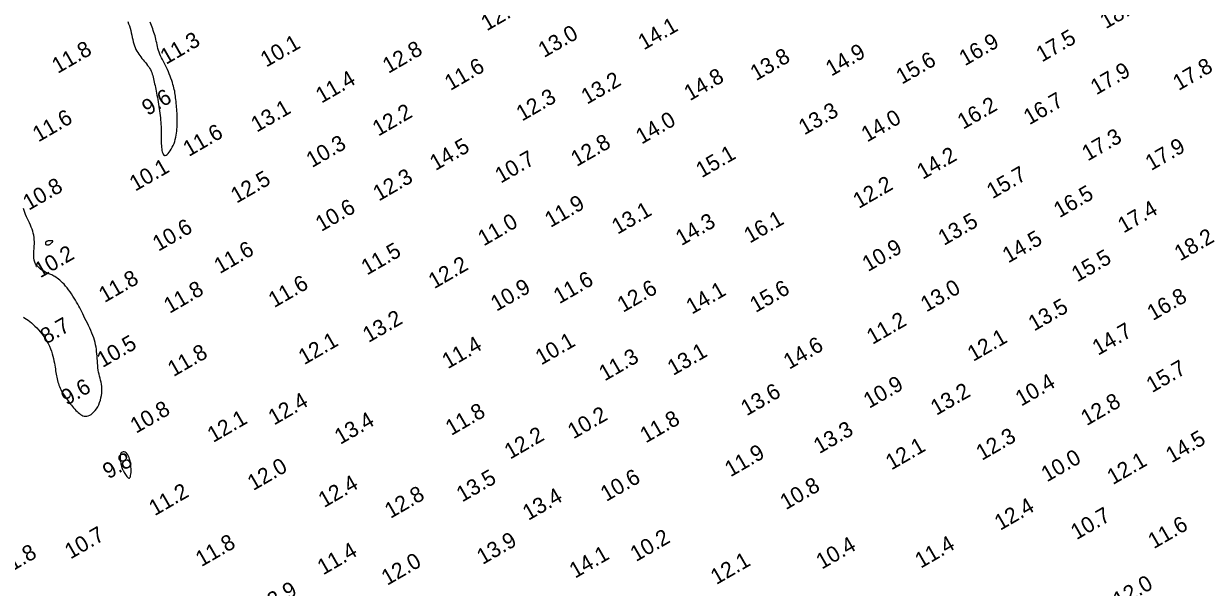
# Model space of a CAD drawing. Extents: x 3024098 to 3056816, y 418252 to 509144.
# Drawn here: x 3036317.9 to 3036694.1, y 419994.1 to 420173.2 of the extents above; entities that cross this region are included whole.
import ezdxf

# ---------------------------------------------------------------- set-up
doc = ezdxf.new("R2010")
doc.units = 0
doc.layers.add('V-CHAN-CONT-EL10', color=7, linetype='Continuous')
doc.layers.add('V-TOPO-SOUN-0911', color=7, linetype='Continuous')

msp = doc.modelspace()

# ---------------------------------------------------------------- linework, layer by layer
at = {"layer": 'V-CHAN-CONT-EL10'}
for points in [[(3036350.94, 420173.87), (3036351.22, 420173.17), (3036351.48, 420172.46), (3036351.71, 420171.74), (3036351.9, 420171.02), (3036352.08, 420170.28), (3036352.24, 420169.55), (3036352.39, 420168.83), (3036352.55, 420168.13), (3036352.71, 420167.44), (3036352.88, 420166.78), (3036353.08, 420166.16), (3036353.3, 420165.57), (3036353.55, 420165.02), (3036353.83, 420164.49), (3036354.13, 420163.99), (3036354.45, 420163.52), (3036354.78, 420163.05), (3036355.13, 420162.6), (3036355.49, 420162.16), (3036355.86, 420161.71), (3036356.23, 420161.27), (3036356.59, 420160.82), (3036356.95, 420160.38), (3036357.29, 420159.93), (3036357.62, 420159.48), (3036357.91, 420159.03), (3036358.18, 420158.58), (3036358.41, 420158.12), (3036358.6, 420157.65), (3036358.77, 420157.18), (3036358.92, 420156.7), (3036359.05, 420156.21), (3036359.17, 420155.7), (3036359.28, 420155.18), (3036359.4, 420154.65), (3036359.51, 420154.09), (3036359.63, 420153.52), (3036359.75, 420152.94), (3036359.87, 420152.33), (3036359.99, 420151.71), (3036360.12, 420151.07), (3036360.25, 420150.42), (3036360.38, 420149.74), (3036360.5, 420149.05), (3036360.63, 420148.35), (3036360.75, 420147.64), (3036360.87, 420146.92), (3036360.99, 420146.19), (3036361.09, 420145.46), (3036361.19, 420144.73), (3036361.28, 420144.01), (3036361.35, 420143.29), (3036361.41, 420142.58), (3036361.47, 420141.88), (3036361.51, 420141.19), (3036361.54, 420140.51), (3036361.57, 420139.84), (3036361.59, 420139.18), (3036361.6, 420138.54), (3036361.6, 420137.91), (3036361.61, 420137.3), (3036361.61, 420136.7), (3036361.61, 420136.12), (3036361.62, 420135.54), (3036361.64, 420134.98), (3036361.67, 420134.44), (3036361.71, 420133.9), (3036361.77, 420133.38), (3036361.85, 420132.88), (3036361.94, 420132.43), (3036362.07, 420132.03), (3036362.22, 420131.7), (3036362.4, 420131.46), (3036362.61, 420131.32), (3036362.86, 420131.29), (3036363.15, 420131.39), (3036363.46, 420131.6), (3036363.79, 420131.92), (3036364.14, 420132.32), (3036364.48, 420132.79), (3036364.81, 420133.33), (3036365.13, 420133.91), (3036365.41, 420134.52), (3036365.67, 420135.14), (3036365.88, 420135.78), (3036366.07, 420136.43), (3036366.22, 420137.09), (3036366.35, 420137.75), (3036366.46, 420138.4), (3036366.54, 420139.06), (3036366.6, 420139.71), (3036366.65, 420140.34), (3036366.69, 420140.97), (3036366.71, 420141.6), (3036366.71, 420142.22), (3036366.71, 420142.84), (3036366.69, 420143.46), (3036366.67, 420144.08), (3036366.64, 420144.71), (3036366.6, 420145.34), (3036366.55, 420145.98), (3036366.5, 420146.61), (3036366.45, 420147.24), (3036366.39, 420147.86), (3036366.33, 420148.47), (3036366.26, 420149.06), (3036366.19, 420149.63), (3036366.12, 420150.17), (3036366.05, 420150.69), (3036365.97, 420151.21), (3036365.88, 420151.72), (3036365.77, 420152.23), (3036365.65, 420152.76), (3036365.51, 420153.32), (3036365.34, 420153.9), (3036365.15, 420154.52), (3036364.94, 420155.16), (3036364.7, 420155.84), (3036364.44, 420156.52), (3036364.17, 420157.22), (3036363.88, 420157.91), (3036363.58, 420158.6), (3036363.26, 420159.27), (3036362.94, 420159.92), (3036362.62, 420160.55), (3036362.3, 420161.17), (3036361.99, 420161.77), (3036361.69, 420162.36), (3036361.4, 420162.95), (3036361.15, 420163.54), (3036360.92, 420164.12), (3036360.73, 420164.71), (3036360.56, 420165.29), (3036360.42, 420165.88), (3036360.29, 420166.47), (3036360.16, 420167.05), (3036360.04, 420167.64), (3036359.92, 420168.21), (3036359.78, 420168.78), (3036359.63, 420169.34), (3036359.46, 420169.89), (3036359.28, 420170.43), (3036359.09, 420170.97), (3036358.9, 420171.51), (3036358.69, 420172.04), (3036358.49, 420172.57), (3036358.28, 420173.1), (3036358.08, 420173.63)], [(3036317.8, 420080), (3036318.28, 420079.68), (3036318.78, 420079.34), (3036319.28, 420078.98), (3036319.8, 420078.58), (3036320.34, 420078.15), (3036320.88, 420077.67), (3036321.44, 420077.15), (3036322.02, 420076.57), (3036322.6, 420075.95), (3036323.17, 420075.29), (3036323.74, 420074.59), (3036324.29, 420073.86), (3036324.8, 420073.11), (3036325.28, 420072.33), (3036325.72, 420071.54), (3036326.1, 420070.74), (3036326.43, 420069.94), (3036326.72, 420069.14), (3036326.97, 420068.35), (3036327.18, 420067.57), (3036327.36, 420066.81), (3036327.51, 420066.08), (3036327.64, 420065.39), (3036327.76, 420064.73), (3036327.86, 420064.1), (3036327.95, 420063.51), (3036328.03, 420062.95), (3036328.11, 420062.4), (3036328.2, 420061.87), (3036328.29, 420061.36), (3036328.39, 420060.85), (3036328.5, 420060.35), (3036328.62, 420059.85), (3036328.76, 420059.35), (3036328.92, 420058.86), (3036329.09, 420058.38), (3036329.27, 420057.9), (3036329.48, 420057.42), (3036329.7, 420056.95), (3036329.94, 420056.49), (3036330.19, 420056.03), (3036330.46, 420055.58), (3036330.75, 420055.13), (3036331.05, 420054.69), (3036331.36, 420054.24), (3036331.68, 420053.79), (3036332.01, 420053.35), (3036332.35, 420052.9), (3036332.7, 420052.46), (3036333.05, 420052.01), (3036333.41, 420051.58), (3036333.77, 420051.16), (3036334.14, 420050.75), (3036334.5, 420050.36), (3036334.87, 420049.98), (3036335.23, 420049.64), (3036335.6, 420049.32), (3036335.97, 420049.04), (3036336.35, 420048.81), (3036336.74, 420048.63), (3036337.13, 420048.51), (3036337.55, 420048.47), (3036337.97, 420048.5), (3036338.42, 420048.61), (3036338.88, 420048.81), (3036339.33, 420049.08), (3036339.79, 420049.43), (3036340.23, 420049.84), (3036340.66, 420050.32), (3036341.06, 420050.86), (3036341.42, 420051.47), (3036341.75, 420052.12), (3036342.03, 420052.81), (3036342.27, 420053.54), (3036342.46, 420054.29), (3036342.6, 420055.05), (3036342.7, 420055.8), (3036342.75, 420056.55), (3036342.74, 420057.27), (3036342.69, 420057.96), (3036342.59, 420058.63), (3036342.47, 420059.27), (3036342.32, 420059.91), (3036342.15, 420060.54), (3036341.99, 420061.17), (3036341.84, 420061.82), (3036341.7, 420062.48), (3036341.59, 420063.17), (3036341.5, 420063.88), (3036341.43, 420064.6), (3036341.37, 420065.34), (3036341.31, 420066.09), (3036341.27, 420066.83), (3036341.21, 420067.58), (3036341.15, 420068.31), (3036341.08, 420069.04), (3036340.99, 420069.75), (3036340.88, 420070.46), (3036340.74, 420071.17), (3036340.58, 420071.89), (3036340.39, 420072.61), (3036340.16, 420073.35), (3036339.9, 420074.1), (3036339.6, 420074.88), (3036339.26, 420075.67), (3036338.9, 420076.47), (3036338.52, 420077.26), (3036338.14, 420078.05), (3036337.75, 420078.82), (3036337.37, 420079.57), (3036337, 420080.29), (3036336.66, 420080.97), (3036336.33, 420081.63), (3036336.02, 420082.26), (3036335.7, 420082.88), (3036335.38, 420083.48), (3036335.06, 420084.09), (3036334.71, 420084.71), (3036334.34, 420085.34), (3036333.94, 420085.99), (3036333.52, 420086.66), (3036333.07, 420087.33), (3036332.62, 420087.99), (3036332.15, 420088.64), (3036331.67, 420089.26), (3036331.2, 420089.85), (3036330.73, 420090.39), (3036330.27, 420090.88), (3036329.82, 420091.31), (3036329.39, 420091.7), (3036328.97, 420092.04), (3036328.57, 420092.34), (3036328.18, 420092.6), (3036327.82, 420092.83), (3036327.48, 420093.03), (3036327.15, 420093.2), (3036326.84, 420093.35), (3036326.54, 420093.48), (3036326.23, 420093.62), (3036325.91, 420093.76), (3036325.57, 420093.91), (3036325.2, 420094.09), (3036324.79, 420094.29), (3036324.34, 420094.53), (3036323.87, 420094.81), (3036323.38, 420095.13), (3036322.9, 420095.5), (3036322.44, 420095.92), (3036322.03, 420096.38), (3036321.68, 420096.9), (3036321.41, 420097.47), (3036321.23, 420098.09), (3036321.13, 420098.77), (3036321.09, 420099.48), (3036321.1, 420100.21), (3036321.15, 420100.97), (3036321.2, 420101.72), (3036321.26, 420102.48), (3036321.29, 420103.21), (3036321.29, 420103.93), (3036321.26, 420104.62), (3036321.19, 420105.29), (3036321.08, 420105.96), (3036320.94, 420106.61), (3036320.77, 420107.26), (3036320.56, 420107.91), (3036320.31, 420108.55), (3036320.03, 420109.21), (3036319.73, 420109.87), (3036319.41, 420110.54), (3036319.09, 420111.2), (3036318.79, 420111.87), (3036318.5, 420112.54), (3036318.24, 420113.2), (3036318.02, 420113.85), (3036317.85, 420114.51)]]:
    msp.add_lwpolyline(points, dxfattribs=at)
for points in [[(3036326.03, 420102.99), (3036326.17, 420103.07), (3036326.3, 420103.16), (3036326.43, 420103.26), (3036326.55, 420103.36), (3036326.66, 420103.46), (3036326.76, 420103.56), (3036326.85, 420103.65), (3036326.93, 420103.73), (3036327, 420103.8), (3036327.06, 420103.85), (3036327.11, 420103.9), (3036327.15, 420103.94), (3036327.17, 420103.97), (3036327.19, 420104), (3036327.2, 420104.03), (3036327.19, 420104.06), (3036327.18, 420104.08), (3036327.16, 420104.11), (3036327.14, 420104.13), (3036327.1, 420104.15), (3036327.06, 420104.17), (3036327.02, 420104.19), (3036326.97, 420104.2), (3036326.92, 420104.21), (3036326.86, 420104.22), (3036326.79, 420104.22), (3036326.72, 420104.22), (3036326.63, 420104.22), (3036326.54, 420104.22), (3036326.43, 420104.22), (3036326.3, 420104.21), (3036326.16, 420104.21), (3036326, 420104.2), (3036325.84, 420104.18), (3036325.68, 420104.17), (3036325.51, 420104.14), (3036325.36, 420104.1), (3036325.21, 420104.04), (3036325.08, 420103.98), (3036324.98, 420103.89), (3036324.89, 420103.8), (3036324.83, 420103.69), (3036324.78, 420103.58), (3036324.77, 420103.47), (3036324.77, 420103.36), (3036324.8, 420103.25), (3036324.86, 420103.16), (3036324.94, 420103.07), (3036325.04, 420103), (3036325.15, 420102.94), (3036325.29, 420102.9), (3036325.43, 420102.88), (3036325.58, 420102.88), (3036325.73, 420102.89), (3036325.88, 420102.93)], [(3036351.66, 420028.98), (3036351.79, 420029.25), (3036351.88, 420029.61), (3036351.95, 420030.06), (3036352, 420030.58), (3036352.01, 420031.16), (3036352, 420031.76), (3036351.96, 420032.39), (3036351.9, 420033.03), (3036351.81, 420033.65), (3036351.69, 420034.26), (3036351.55, 420034.84), (3036351.38, 420035.37), (3036351.18, 420035.85), (3036350.95, 420036.27), (3036350.7, 420036.62), (3036350.43, 420036.88), (3036350.13, 420037.05), (3036349.84, 420037.15), (3036349.55, 420037.17), (3036349.27, 420037.11), (3036349.03, 420036.97), (3036348.82, 420036.77), (3036348.66, 420036.5), (3036348.56, 420036.17), (3036348.52, 420035.78), (3036348.51, 420035.36), (3036348.54, 420034.92), (3036348.59, 420034.48), (3036348.66, 420034.06), (3036348.74, 420033.66), (3036348.81, 420033.3), (3036348.88, 420033), (3036348.93, 420032.75), (3036348.98, 420032.54), (3036349.02, 420032.37), (3036349.06, 420032.23), (3036349.1, 420032.11), (3036349.14, 420032.01), (3036349.18, 420031.91), (3036349.22, 420031.81), (3036349.27, 420031.7), (3036349.33, 420031.58), (3036349.4, 420031.45), (3036349.49, 420031.29), (3036349.6, 420031.1), (3036349.73, 420030.88), (3036349.88, 420030.62), (3036350.06, 420030.32), (3036350.26, 420029.99), (3036350.48, 420029.67), (3036350.69, 420029.37), (3036350.92, 420029.11), (3036351.13, 420028.92), (3036351.33, 420028.83), (3036351.51, 420028.84)]]:
    msp.add_lwpolyline(points, close=True, dxfattribs=at)

# ---------------------------------------------------------------- texts
at = {"layer": 'V-TOPO-SOUN-0911'}
for s, p in [('12.5 ', (3036465.1, 420170.74)), ('18.8 ', (3036661.86, 420171.4)), ('13.0 ', (3036483.27, 420162.24)), ('14.1 ', (3036515.02, 420164.68)), ('17.5 ', (3036641.54, 420160.83)), ('11.3 ', (3036363.14, 420160.08)), ('10.1 ', (3036394.98, 420159.21)), ('16.9 ', (3036617.07, 420159.62)), ('11.8 ', (3036328.69, 420157.19)), ('12.8 ', (3036433.81, 420157.22)), ('13.8 ', (3036550.67, 420154.89)), ('14.9 ', (3036574.62, 420156.34)), ('15.6 ', (3036597.03, 420153.78)), ('11.6 ', (3036453.52, 420151.78)), ('17.9 ', (3036658.84, 420150.4)), ('17.8 ', (3036685.02, 420151.78)), ('11.4 ', (3036412.55, 420147.77)), ('13.2 ', (3036496.93, 420147.41)), ('14.8 ', (3036529.64, 420148.53)), ('9.6', (3036357.3, 420143.82)), ('12.3 ', (3036476.29, 420142.06)), ('16.2 ', (3036616.52, 420139.47)), ('16.7 ', (3036637.55, 420140.88)), ('11.6 ', (3036322.55, 420135.44)), ('13.1 ', (3036391.96, 420138.54)), ('12.2 ', (3036430.59, 420137.27)), ('14.0 ', (3036514.3, 420134.75)), ('13.3 ', (3036566.03, 420137.67)), ('14.0 ', (3036585.96, 420135.4)), ('11.6 ', (3036370.39, 420130.82)), ('10.3 ', (3036409.53, 420127.3)), ('12.8 ', (3036493.65, 420127.63)), ('17.3 ', (3036656.12, 420129.4)), ('14.5 ', (3036448.79, 420126.35)), ('15.1 ', (3036533.4, 420124.07)), ('14.2 ', (3036603.66, 420123.56)), ('17.9 ', (3036676.26, 420126.35)), ('10.1 ', (3036353.34, 420119.8)), ('10.7 ', (3036469.54, 420122.35)), ('12.5 ', (3036385.54, 420115.98)), ('12.3 ', (3036430.76, 420116.67)), ('15.7 ', (3036625.83, 420117.39)), ('10.8 ', (3036319.47, 420113.72)), ('12.2 ', (3036583.35, 420114.31)), ('16.5 ', (3036647.12, 420111.36)), ('10.6 ', (3036412.48, 420107)), ('11.9 ', (3036485.35, 420108.27)), ('13.1 ', (3036506.66, 420106.12)), ('17.4 ', (3036667.5, 420106.5)), ('10.6 ', (3036360.68, 420100.7)), ('11.0 ', (3036464.11, 420102.4)), ('14.3 ', (3036526.95, 420102.5)), ('16.1 ', (3036548.68, 420103.3)), ('13.5 ', (3036610.4, 420102.56)), ('14.5 ', (3036630.84, 420096.99)), ('18.2 ', (3036685.48, 420097.64)), ('11.6 ', (3036380.23, 420093.61)), ('11.5 ', (3036427.01, 420093.15)), ('10.9 ', (3036586.27, 420094.26)), ('10.2 ', (3036323.14, 420092.26)), ('15.5 ', (3036652.79, 420090.98)), ('12.2 ', (3036448.37, 420088.82)), ('11.8 ', (3036343.58, 420084.42)), ('11.6 ', (3036397.52, 420082.82)), ('11.6 ', (3036488.14, 420084.03)), ('11.8 ', (3036364.25, 420080.98)), ('10.9 ', (3036468.16, 420081.66)), ('12.6 ', (3036508.41, 420081.31)), ('14.1 ', (3036530.28, 420080.73)), ('15.6 ', (3036550.54, 420081.24)), ('13.0 ', (3036604.82, 420081.43)), ('16.8 ', (3036676.82, 420078.71)), ('13.5 ', (3036639.05, 420075.37)), ('13.2 ', (3036427.48, 420071.72)), ('11.2 ', (3036587.68, 420071.13)), ('8.7', (3036325.01, 420071.24)), ('14.7 ', (3036659.4, 420067.66)), ('10.5 ', (3036342.95, 420063.78)), ('12.1 ', (3036407.05, 420064.68)), ('11.4 ', (3036452.71, 420063.39)), ('10.1 ', (3036482.38, 420064.59)), ('14.6 ', (3036561.23, 420063.23)), ('12.1 ', (3036619.71, 420065.73)), ('11.8 ', (3036365.5, 420060.9)), ('11.3 ', (3036502.57, 420059.52)), ('13.1 ', (3036524.34, 420061.27)), ('15.7 ', (3036676.56, 420055.81)), ('9.6', (3036331.61, 420051.79)), ('13.6 ', (3036547.68, 420048.44)), ('10.9 ', (3036586.66, 420050.83)), ('13.2 ', (3036607.99, 420048.59)), ('10.4 ', (3036634.96, 420051.51)), ('12.4 ', (3036397.46, 420045.51)), ('12.8 ', (3036655.76, 420045.31)), ('10.8 ', (3036353.59, 420042.89)), ('11.8 ', (3036453.79, 420042.2)), ('10.2 ', (3036492.63, 420041.11)), ('12.1 ', (3036378.11, 420039.98)), ('13.4 ', (3036418.52, 420039.37)), ('11.8 ', (3036515.63, 420039.83)), ('12.2 ', (3036472.52, 420034.68)), ('13.3 ', (3036570.78, 420036.42)), ('12.3 ', (3036622.46, 420034.29)), ('14.5 ', (3036682.75, 420033.5)), ('12.1 ', (3036593.7, 420031.25)), ('9.8', (3036344.83, 420028.39)), ('11.9 ', (3036542.57, 420029.07)), ('10.0 ', (3036643.14, 420027.46)), ('12.1 ', (3036664.1, 420026.59)), ('12.0 ', (3036390.85, 420024.71)), ('12.4 ', (3036413.37, 420019.3)), ('13.5 ', (3036457.26, 420021.07)), ('10.6 ', (3036503.06, 420021.24)), ('10.8 ', (3036560.15, 420018.61)), ('11.2 ', (3036359.53, 420016.7)), ('12.8 ', (3036434.46, 420015.85)), ('13.4 ', (3036478.3, 420015.23)), ('12.4 ', (3036628.3, 420012.08)), ('10.7 ', (3036652.54, 420009.09)), ('10.7 ', (3036332.76, 420002.96)), ('11.6 ', (3036677.11, 420006.24)), ('11.8 ', (3036374.36, 420000.53)), ('13.9 ', (3036463.76, 420001.22)), ('10.2 ', (3036512.51, 420002.14)), ('10.4 ', (3036571.6, 419999.74)), ('11.4 ', (3036603.03, 420000.04)), ('11.8 ', (3036311.17, 419997.35)), ('11.4 ', (3036413.07, 419997.91)), ('14.1 ', (3036493.17, 419996.87)), ('12.0 ', (3036433.43, 419994.59)), ('12.1 ', (3036538.05, 419994.84)), ('12.9 ', (3036393.91, 419985.5)), ('12.0 ', (3036665.98, 419987.5))]:
    msp.add_text(s, height=5, rotation=30, dxfattribs=at).set_placement(p)

doc.saveas('drawing.dxf')
